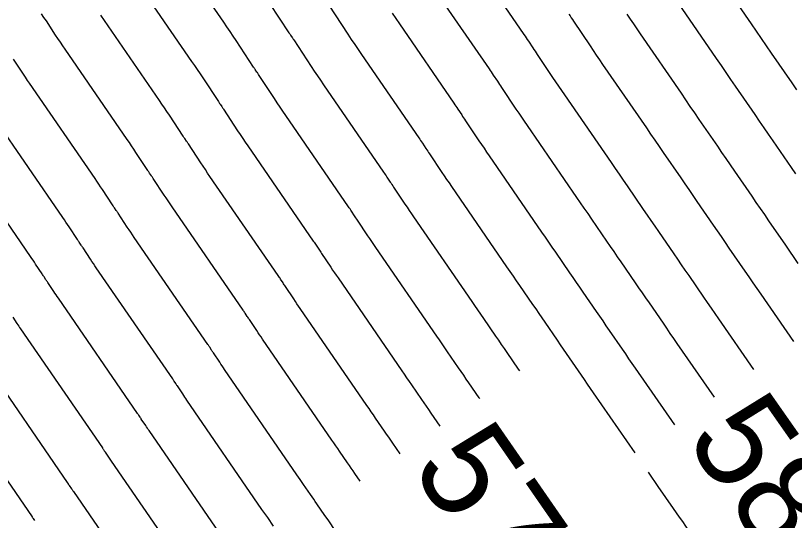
# Model space of a CAD drawing. Extents: x 954385 to 988206, y 1868364 to 1924553.
# Drawn here: x 956111.45 to 956159.63, y 1922670.87 to 1922702.09 of the extents above; entities that cross this region are included whole.
import ezdxf

# ---------------------------------------------------------------- set-up
doc = ezdxf.new("R2010")
doc.units = 0
for name, color, linetype in [('Ex_Contour Labels', 7, 'Continuous'), ('Ex_Major Contours', 7, 'Continuous'), ('Ex_Minor Contours', 7, 'Continuous')]:
    doc.layers.add(name, color=color, linetype=linetype)

msp = doc.modelspace()

# ---------------------------------------------------------------- linework, layer by layer
at = {"layer": 'Ex_Major Contours'}
for points in [[(956154.779, 1922704.735), (956156.955, 1922701.571), (956157.264, 1922701.121), (956157.574, 1922700.671), (956157.883, 1922700.221), (956158.193, 1922699.77), (956159.459, 1922697.928), (956159.754, 1922697.499)], [(956118.921, 1922704.23), (956122.342, 1922699.26), (956122.517, 1922699.006), (956122.689, 1922698.751), (956122.861, 1922698.494), (956123.031, 1922698.237), (956123.996, 1922696.77), (956124.022, 1922696.731), (956124.048, 1922696.692), (956124.074, 1922696.653), (956124.1, 1922696.615), (956124.206, 1922696.46), (956124.232, 1922696.421), (956124.258, 1922696.382), (956124.284, 1922696.343), (956124.31, 1922696.304), (956125.189, 1922694.968), (956125.344, 1922694.733), (956125.501, 1922694.499), (956125.659, 1922694.265), (956125.818, 1922694.032), (956129.869, 1922688.142), (956129.912, 1922688.08), (956129.954, 1922688.018), (956129.996, 1922687.955), (956130.038, 1922687.892), (956130.204, 1922687.64), (956130.246, 1922687.577), (956130.287, 1922687.514), (956130.329, 1922687.451), (956130.371, 1922687.388), (956130.951, 1922686.523), (956131.062, 1922686.358), (956131.174, 1922686.193), (956131.285, 1922686.029), (956131.398, 1922685.865), (956135.34, 1922680.131), (956135.491, 1922679.911), (956135.642, 1922679.692), (956135.794, 1922679.472), (956135.945, 1922679.252), (956136.563, 1922678.352), (956136.707, 1922678.142), (956136.851, 1922677.933), (956136.996, 1922677.723), (956137.14, 1922677.514), (956137.696, 1922676.705)], [(956137.536, 1922703.457), (956140.742, 1922698.797), (956140.807, 1922698.701), (956140.872, 1922698.605), (956140.937, 1922698.509), (956141.001, 1922698.412), (956141.256, 1922698.025), (956141.32, 1922697.928), (956141.384, 1922697.831), (956141.448, 1922697.735), (956141.512, 1922697.638), (956142.403, 1922696.31), (956142.573, 1922696.057), (956142.744, 1922695.804), (956142.916, 1922695.552), (956143.088, 1922695.3), (956146.147, 1922690.851), (956146.378, 1922690.516), (956146.608, 1922690.181), (956146.838, 1922689.846), (956147.069, 1922689.511), (956148.011, 1922688.14), (956148.231, 1922687.82), (956148.451, 1922687.501), (956148.67, 1922687.182), (956148.89, 1922686.862), (956149.777, 1922685.572), (956149.992, 1922685.259), (956150.207, 1922684.946), (956150.423, 1922684.633), (956150.638, 1922684.32), (956151.499, 1922683.067), (956151.715, 1922682.754), (956151.93, 1922682.441), (956152.146, 1922682.128), (956152.362, 1922681.815), (956154.654, 1922678.498)], [(956124.533, 1922669.411), (956119.707, 1922676.429), (956119.655, 1922676.506), (956119.603, 1922676.582), (956119.551, 1922676.659), (956119.5, 1922676.735), (956119.23, 1922677.137), (956119.21, 1922677.167), (956119.191, 1922677.196), (956119.172, 1922677.225), (956119.152, 1922677.254), (956119.075, 1922677.372), (956119.056, 1922677.401), (956119.036, 1922677.43), (956119.017, 1922677.459), (956118.997, 1922677.488), (956114.1, 1922684.607), (956114.028, 1922684.713), (956113.957, 1922684.818), (956113.886, 1922684.925), (956113.815, 1922685.031), (956113.453, 1922685.582), (956113.423, 1922685.626), (956113.394, 1922685.671), (956113.364, 1922685.716), (956113.333, 1922685.76), (956113.212, 1922685.938), (956113.182, 1922685.982), (956113.152, 1922686.027), (956113.122, 1922686.072), (956113.093, 1922686.116), (956112.692, 1922686.726), (956112.615, 1922686.842), (956112.537, 1922686.958), (956112.459, 1922687.073), (956112.381, 1922687.188), (956107.912, 1922693.68)]]:
    msp.add_lwpolyline(points, dxfattribs=at)
at = {"layer": 'Ex_Minor Contours'}
for points in [[(956140.159, 1922678.41), (956140.133, 1922678.448), (956139.49, 1922679.383), (956139.331, 1922679.615), (956139.171, 1922679.846), (956139.012, 1922680.078), (956138.853, 1922680.31), (956138.169, 1922681.304), (956138.002, 1922681.547), (956137.835, 1922681.79), (956137.669, 1922682.032), (956137.502, 1922682.275), (956133.736, 1922687.752), (956133.612, 1922687.933), (956133.488, 1922688.115), (956133.364, 1922688.297), (956133.241, 1922688.48), (956132.599, 1922689.438), (956132.553, 1922689.508), (956132.507, 1922689.577), (956132.46, 1922689.647), (956132.414, 1922689.717), (956132.231, 1922689.996), (956132.184, 1922690.066), (956132.138, 1922690.135), (956132.091, 1922690.204), (956132.044, 1922690.273), (956128.162, 1922695.917), (956127.985, 1922696.175), (956127.81, 1922696.435), (956127.636, 1922696.695), (956127.463, 1922696.956), (956126.482, 1922698.448), (956126.457, 1922698.486), (956126.431, 1922698.524), (956126.406, 1922698.562), (956126.38, 1922698.6), (956126.278, 1922698.75), (956126.252, 1922698.788), (956126.227, 1922698.825), (956126.202, 1922698.863), (956126.177, 1922698.901), (956125.099, 1922700.54), (956124.91, 1922700.825), (956124.72, 1922701.109), (956124.528, 1922701.392), (956124.335, 1922701.675), (956121.123, 1922706.34)], [(956157.108, 1922680.215), (956154.951, 1922683.338), (956154.72, 1922683.672), (956154.489, 1922684.007), (956154.259, 1922684.341), (956154.029, 1922684.676), (956153.108, 1922686.015), (956152.878, 1922686.349), (956152.648, 1922686.684), (956152.418, 1922687.019), (956152.188, 1922687.353), (956151.24, 1922688.732), (956151.005, 1922689.073), (956150.77, 1922689.415), (956150.536, 1922689.756), (956150.301, 1922690.097), (956149.293, 1922691.563), (956149.047, 1922691.921), (956148.801, 1922692.279), (956148.555, 1922692.637), (956148.309, 1922692.995), (956145.427, 1922697.187), (956145.242, 1922697.456), (956145.058, 1922697.726), (956144.875, 1922697.996), (956144.693, 1922698.267), (956143.74, 1922699.689), (956143.672, 1922699.792), (956143.603, 1922699.895), (956143.534, 1922699.998), (956143.466, 1922700.102), (956143.193, 1922700.516), (956143.125, 1922700.619), (956143.056, 1922700.723), (956142.987, 1922700.825), (956142.917, 1922700.928), (956139.88, 1922705.342)], [(956127.167, 1922702.842), (956128.357, 1922701.032), (956128.382, 1922700.995), (956128.406, 1922700.958), (956128.431, 1922700.922), (956128.456, 1922700.885), (956128.555, 1922700.739), (956128.58, 1922700.703), (956128.604, 1922700.666), (956128.629, 1922700.63), (956128.653, 1922700.593), (956129.738, 1922698.943), (956129.928, 1922698.656), (956130.119, 1922698.371), (956130.311, 1922698.086), (956130.506, 1922697.802), (956134.218, 1922692.404), (956134.27, 1922692.329), (956134.322, 1922692.253), (956134.373, 1922692.176), (956134.423, 1922692.1), (956134.625, 1922691.794), (956134.675, 1922691.717), (956134.726, 1922691.641), (956134.777, 1922691.564), (956134.828, 1922691.488), (956135.532, 1922690.437), (956135.666, 1922690.237), (956135.802, 1922690.037), (956135.938, 1922689.838), (956136.074, 1922689.639), (956139.663, 1922684.419), (956139.846, 1922684.153), (956140.029, 1922683.887), (956140.211, 1922683.622), (956140.394, 1922683.356), (956141.143, 1922682.267), (956141.317, 1922682.014), (956141.491, 1922681.76), (956141.665, 1922681.507), (956141.84, 1922681.253), (956142.544, 1922680.229), (956142.622, 1922680.116)], [(956152.441, 1922702.848), (956154.793, 1922699.427), (956155.087, 1922699), (956155.38, 1922698.573), (956155.674, 1922698.146), (956155.968, 1922697.719), (956157.17, 1922695.97), (956157.45, 1922695.563), (956157.73, 1922695.156), (956158.01, 1922694.748), (956158.29, 1922694.341), (956159.421, 1922692.697), (956159.695, 1922692.297)], [(956130.825, 1922702.737), (956132.013, 1922700.931), (956132.219, 1922700.618), (956132.428, 1922700.307), (956132.638, 1922699.996), (956132.849, 1922699.687), (956136.393, 1922694.535), (956136.449, 1922694.453), (956136.505, 1922694.37), (956136.561, 1922694.287), (956136.616, 1922694.204), (956136.835, 1922693.871), (956136.89, 1922693.787), (956136.945, 1922693.704), (956137, 1922693.621), (956137.056, 1922693.538), (956137.822, 1922692.395), (956137.969, 1922692.177), (956138.116, 1922691.959), (956138.264, 1922691.742), (956138.412, 1922691.526), (956141.824, 1922686.563), (956142.023, 1922686.274), (956142.222, 1922685.985), (956142.42, 1922685.696), (956142.619, 1922685.407), (956143.432, 1922684.225), (956143.622, 1922683.949), (956143.811, 1922683.674), (956144, 1922683.398), (956144.19, 1922683.123), (956144.955, 1922682.01), (956145.141, 1922681.74), (956145.326, 1922681.47), (956145.512, 1922681.2), (956145.698, 1922680.93), (956146.441, 1922679.849), (956146.626, 1922679.579), (956146.812, 1922679.309), (956146.998, 1922679.04), (956147.185, 1922678.77), (956149.746, 1922675.062)], [(956132.77, 1922673.293), (956132.44, 1922673.774), (956132.326, 1922673.94), (956132.212, 1922674.106), (956132.098, 1922674.271), (956131.984, 1922674.437), (956131.495, 1922675.148), (956131.376, 1922675.322), (956131.256, 1922675.496), (956131.137, 1922675.67), (956131.017, 1922675.843), (956126.722, 1922682.091), (956126.633, 1922682.219), (956126.545, 1922682.349), (956126.458, 1922682.478), (956126.371, 1922682.608), (956125.915, 1922683.288), (956125.882, 1922683.337), (956125.849, 1922683.387), (956125.816, 1922683.436), (956125.783, 1922683.486), (956125.653, 1922683.684), (956125.62, 1922683.733), (956125.587, 1922683.783), (956125.554, 1922683.832), (956125.52, 1922683.881), (956121.131, 1922690.262), (956121.007, 1922690.444), (956120.883, 1922690.626), (956120.761, 1922690.81), (956120.639, 1922690.993), (956119.967, 1922692.015), (956119.94, 1922692.056), (956119.912, 1922692.098), (956119.885, 1922692.139), (956119.857, 1922692.18), (956119.745, 1922692.344), (956119.717, 1922692.385), (956119.69, 1922692.426), (956119.662, 1922692.467), (956119.635, 1922692.509), (956118.895, 1922693.633), (956118.762, 1922693.833), (956118.629, 1922694.034), (956118.494, 1922694.233), (956118.358, 1922694.432), (956114.518, 1922700.01), (956114.369, 1922700.227), (956114.222, 1922700.444), (956114.076, 1922700.662), (956113.931, 1922700.881), (956113.355, 1922701.759), (956113.21, 1922701.979), (956113.065, 1922702.198)], [(956135.233, 1922674.999), (956134.79, 1922675.644), (956134.661, 1922675.832), (956134.532, 1922676.019), (956134.403, 1922676.207), (956134.274, 1922676.394), (956133.72, 1922677.2), (956133.585, 1922677.397), (956133.449, 1922677.594), (956133.314, 1922677.791), (956133.179, 1922677.987), (956129.06, 1922683.978), (956128.959, 1922684.124), (956128.859, 1922684.271), (956128.76, 1922684.418), (956128.661, 1922684.565), (956128.143, 1922685.338), (956128.105, 1922685.394), (956128.068, 1922685.45), (956128.031, 1922685.506), (956127.994, 1922685.563), (956127.845, 1922685.788), (956127.808, 1922685.844), (956127.771, 1922685.9), (956127.733, 1922685.956), (956127.695, 1922686.012), (956123.475, 1922692.147), (956123.333, 1922692.354), (956123.192, 1922692.563), (956123.052, 1922692.771), (956122.914, 1922692.981), (956122.139, 1922694.159), (956122.112, 1922694.2), (956122.085, 1922694.24), (956122.059, 1922694.28), (956122.031, 1922694.32), (956121.923, 1922694.479), (956121.896, 1922694.519), (956121.869, 1922694.559), (956121.842, 1922694.599), (956121.815, 1922694.64), (956120.963, 1922695.935), (956120.812, 1922696.164), (956120.659, 1922696.392), (956120.505, 1922696.619), (956120.35, 1922696.846), (956116.72, 1922702.12)], [(956134.737, 1922702.243), (956134.964, 1922701.907), (956135.193, 1922701.572), (956138.567, 1922696.666), (956138.628, 1922696.577), (956138.689, 1922696.488), (956138.749, 1922696.398), (956138.808, 1922696.308), (956139.045, 1922695.948), (956139.105, 1922695.858), (956139.164, 1922695.768), (956139.224, 1922695.678), (956139.284, 1922695.588), (956140.112, 1922694.352), (956140.271, 1922694.117), (956140.43, 1922693.882), (956140.59, 1922693.647), (956140.75, 1922693.413), (956143.986, 1922688.707), (956144.2, 1922688.395), (956144.415, 1922688.083), (956144.629, 1922687.771), (956144.844, 1922687.459), (956145.722, 1922686.182), (956145.926, 1922685.885), (956146.131, 1922685.587), (956146.335, 1922685.29), (956146.54, 1922684.993), (956147.366, 1922683.791), (956147.566, 1922683.5), (956147.767, 1922683.208), (956147.967, 1922682.916), (956148.168, 1922682.625), (956148.97, 1922681.458), (956149.171, 1922681.167), (956149.371, 1922680.875), (956149.572, 1922680.584), (956149.773, 1922680.293), (956152.2, 1922676.78)], [(956145.676, 1922702.179), (956145.749, 1922702.068), (956145.822, 1922701.958), (956145.895, 1922701.848), (956145.969, 1922701.739), (956146.983, 1922700.225), (956147.177, 1922699.936), (956147.372, 1922699.648), (956147.568, 1922699.361), (956147.765, 1922699.074), (956150.47, 1922695.139), (956150.732, 1922694.758), (956150.994, 1922694.377), (956151.256, 1922693.996), (956151.518, 1922693.615), (956152.591, 1922692.055), (956152.84, 1922691.692), (956153.09, 1922691.328), (956153.34, 1922690.965), (956153.59, 1922690.602), (956154.599, 1922689.134), (956154.844, 1922688.778), (956155.089, 1922688.422), (956155.334, 1922688.066), (956155.579, 1922687.71), (956156.558, 1922686.285), (956156.803, 1922685.929), (956157.048, 1922685.573), (956157.294, 1922685.217), (956157.54, 1922684.861), (956159.562, 1922681.933)], [(956159.868, 1922686.761), (956159.608, 1922687.138), (956159.347, 1922687.516), (956159.088, 1922687.893), (956158.049, 1922689.404), (956157.789, 1922689.782), (956157.529, 1922690.16), (956157.27, 1922690.538), (956157.01, 1922690.915), (956155.94, 1922692.472), (956155.675, 1922692.857), (956155.41, 1922693.242), (956155.145, 1922693.627), (956154.88, 1922694.013), (956153.743, 1922695.667), (956153.465, 1922696.071), (956153.187, 1922696.475), (956152.91, 1922696.879), (956152.632, 1922697.283), (956150.103, 1922700.961), (956149.894, 1922701.265), (956149.686, 1922701.57), (956149.48, 1922701.876), (956149.274, 1922702.182)], [(956131.264, 1922670.197), (956130.78, 1922670.901), (956130.586, 1922671.183), (956130.09, 1922671.904), (956129.991, 1922672.048), (956129.892, 1922672.192), (956129.793, 1922672.336), (956129.694, 1922672.479), (956129.27, 1922673.096), (956129.063, 1922673.398), (956128.856, 1922673.699), (956124.383, 1922680.204), (956124.307, 1922680.315), (956124.231, 1922680.426), (956124.156, 1922680.538), (956124.08, 1922680.65), (956123.686, 1922681.238), (956123.658, 1922681.28), (956123.63, 1922681.323), (956123.601, 1922681.366), (956123.573, 1922681.408), (956123.46, 1922681.58), (956123.432, 1922681.623), (956123.403, 1922681.665), (956123.375, 1922681.708), (956123.346, 1922681.75), (956118.787, 1922688.377), (956118.68, 1922688.534), (956118.574, 1922688.69), (956118.469, 1922688.848), (956118.364, 1922689.006), (956117.796, 1922689.871), (956117.768, 1922689.913), (956117.739, 1922689.956), (956117.711, 1922689.998), (956117.682, 1922690.04), (956117.568, 1922690.209), (956117.539, 1922690.251), (956117.511, 1922690.293), (956117.482, 1922690.335), (956117.454, 1922690.378), (956116.828, 1922691.33), (956116.713, 1922691.503), (956116.598, 1922691.675), (956116.482, 1922691.846), (956116.365, 1922692.017), (956112.316, 1922697.9), (956112.189, 1922698.085), (956112.063, 1922698.271), (956111.938, 1922698.458), (956111.814, 1922698.646), (956111.32, 1922699.397)], [(956127.405, 1922670.522), (956127.045, 1922671.045), (956126.87, 1922671.3), (956126.694, 1922671.555), (956122.045, 1922678.317), (956121.981, 1922678.41), (956121.917, 1922678.504), (956121.853, 1922678.598), (956121.79, 1922678.693), (956121.458, 1922679.188), (956121.434, 1922679.223), (956121.41, 1922679.259), (956121.386, 1922679.295), (956121.363, 1922679.331), (956121.268, 1922679.476), (956121.244, 1922679.512), (956121.22, 1922679.548), (956121.196, 1922679.583), (956121.171, 1922679.619), (956116.444, 1922686.492), (956116.354, 1922686.623), (956116.265, 1922686.754), (956116.177, 1922686.886), (956116.09, 1922687.018), (956115.624, 1922687.726), (956115.596, 1922687.77), (956115.567, 1922687.813), (956115.537, 1922687.857), (956115.508, 1922687.9), (956115.39, 1922688.073), (956115.361, 1922688.117), (956115.331, 1922688.16), (956115.302, 1922688.204), (956115.273, 1922688.247), (956114.76, 1922689.028), (956114.664, 1922689.172), (956114.568, 1922689.316), (956114.471, 1922689.46), (956114.373, 1922689.603), (956110.114, 1922695.79)], [(956111.281, 1922683.437), (956111.54, 1922683.044), (956111.594, 1922682.963), (956111.648, 1922682.882), (956111.702, 1922682.802), (956111.757, 1922682.722), (956116.822, 1922675.357), (956116.838, 1922675.335), (956116.853, 1922675.313), (956116.868, 1922675.29), (956116.883, 1922675.268), (956116.942, 1922675.177), (956116.957, 1922675.155), (956116.972, 1922675.132), (956116.987, 1922675.11), (956117.002, 1922675.087), (956117.209, 1922674.778), (956117.249, 1922674.719), (956117.289, 1922674.66), (956117.329, 1922674.601), (956117.369, 1922674.542), (956122.371, 1922667.267)], [(956109.413, 1922680.837), (956114.648, 1922673.226), (956114.658, 1922673.211), (956114.669, 1922673.195), (956114.68, 1922673.179), (956114.69, 1922673.164), (956114.732, 1922673.1), (956114.752, 1922673.069), (956114.774, 1922673.037), (956114.919, 1922672.82), (956114.947, 1922672.779), (956114.975, 1922672.738), (956115.003, 1922672.697), (956115.031, 1922672.655), (956120.21, 1922665.123)], [(956107.069, 1922678.952), (956112.473, 1922671.096), (956112.485, 1922671.078), (956112.497, 1922671.06), (956112.527, 1922671.014), (956112.545, 1922670.987), (956112.629, 1922670.863)], [(956150.577, 1922673.859), (956150.619, 1922673.798), (956151.185, 1922672.98), (956152.127, 1922671.615), (956152.316, 1922671.342), (956152.506, 1922671.07), (956152.696, 1922670.798), (956152.887, 1922670.527), (956153.659, 1922669.431), (956153.852, 1922669.158), (956154.044, 1922668.885), (956154.237, 1922668.612), (956154.429, 1922668.338), (956156.162, 1922665.88)]]:
    msp.add_lwpolyline(points, dxfattribs=at)

# ---------------------------------------------------------------- texts
at = {"layer": 'Ex_Contour Labels'}
for s, rotation, p in [('580', 304.9916, (956152.811, 1922675.899)), ('575', 304.7044, (956135.84, 1922674.116))]:
    msp.add_text(s, height=6, rotation=rotation, dxfattribs=at).set_placement(p)

doc.saveas('drawing.dxf')
